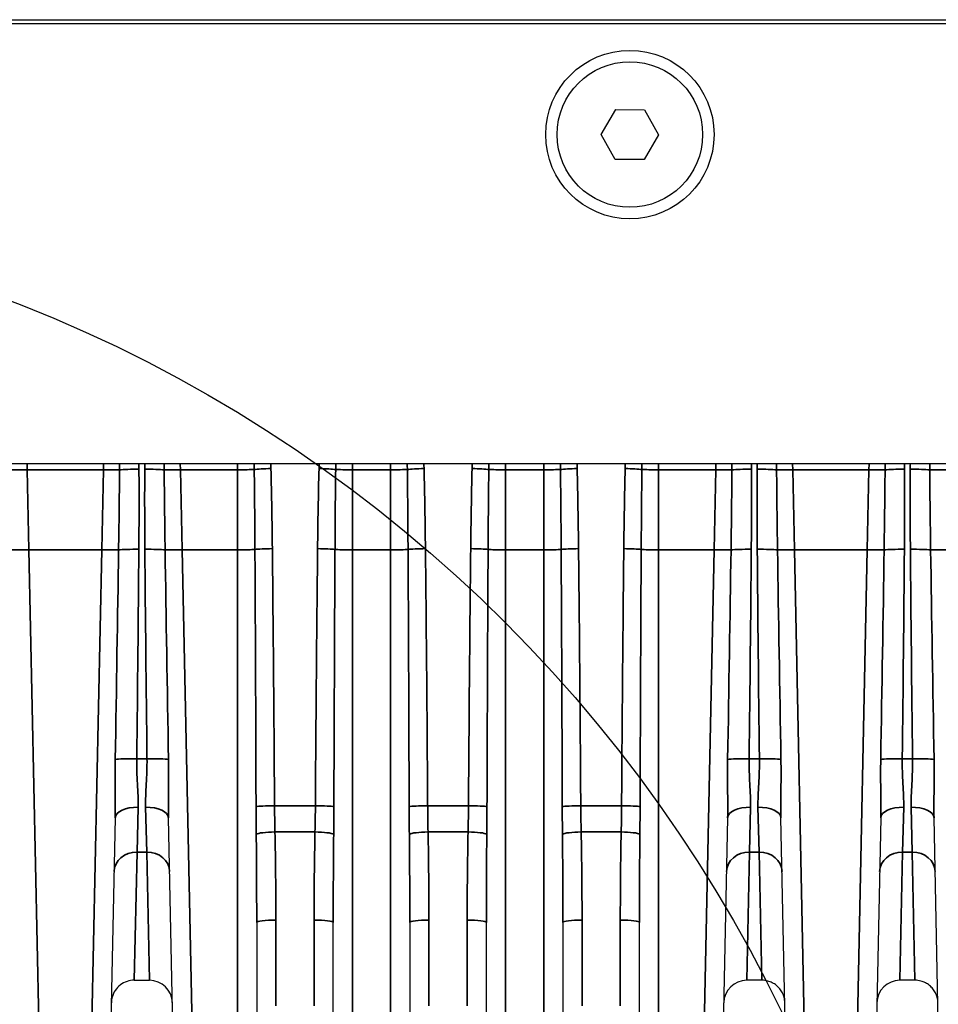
# Model space of a CAD drawing. Header units: millimetres. Extents: x 399 to 6233, y -1870 to 1602.
# Tile 289 of 656: x 3771 to 3795, y 568 to 594. Entities that reach past the tile are written whole.
import ezdxf

# ---------------------------------------------------------------- set-up
doc = ezdxf.new("R2010")
doc.units = ezdxf.units.MM
for name, color, linetype, lineweight in [('AM_8', 1, 'Continuous', 25), ('可見 (ISO)', 7, 'Continuous', 25), ('窄部可見 (ISO)', 7, 'Continuous', 35)]:
    doc.layers.add(name, color=color, linetype=linetype, lineweight=lineweight)
doc.layers.add('S40', color=7, linetype='Continuous')

# ---------------------------------------------------------------- blocks, each defined once
blk = doc.blocks.new('S40-正視-02')
at = {"layer": '可見 (ISO)'}
for p, q in [((-56.5, 3), (56.5, 3)), ((-54.75, 2.9), (54.75, 2.9)), ((28.249, 0.006), (28.63, 0.653)), ((28.63, 0.653), (29.381, 0.647)), ((29.381, 0.647), (29.751, -0.006)), ((28.619, -0.647), (28.249, 0.006)), ((29.751, -0.006), (29.37, -0.653)), ((29.37, -0.653), (28.619, -0.647)), ((52.25, -8.6), (-52.25, -8.6)), ((15.554, -17.846), (15.442, -23.163)), ((17.065, -23.525), (16.946, -17.846)), ((31.554, -17.846), (31.435, -23.525)), ((33.058, -23.163), (32.946, -17.846)), ((35.554, -17.846), (35.442, -23.163)), ((37.058, -23.163), (36.946, -17.846)), ((19.25, -20.578), (19.25, -23.514)), ((21.25, -23.514), (21.25, -20.578)), ((23.25, -20.578), (23.25, -23.514)), ((25.25, -23.514), (25.25, -20.578)), ((27.25, -20.578), (27.25, -23.514)), ((29.25, -23.514), (29.25, -20.578)), ((16.053, -22.087), (16.447, -22.087)), ((32.447, -22.087), (32.053, -22.087)), ((36.447, -22.087), (36.053, -22.087))]:
    blk.add_line(p, q, dxfattribs=at)
for radius in [2.2, 1.9]:
    blk.add_circle((29, 0), radius, dxfattribs=at)
for centre, start, end in [((16.447, -22.687), 1.2, 90), ((32.053, -22.687), 90, 178.8), ((36.053, -22.687), 90, 178.8)]:
    blk.add_arc(centre, 0.6, start, end, dxfattribs=at)
for points, knots in [([(16.053, -22.087), (15.988, -22.087), (15.923, -22.098), (15.8, -22.139), (15.741, -22.17), (15.637, -22.249), (15.591, -22.297), (15.519, -22.405), (15.491, -22.466), (15.467, -22.552), (15.462, -22.576), (15.455, -22.625), (15.453, -22.65), (15.453, -22.674)], [0, 0, 0, 0, 0.01938058, 0.01938058, 0.03888823, 0.03888823, 0.05839129, 0.05839129, 0.07789451, 0.07789451, 0.08520881, 0.08520881, 0.09263584, 0.09263584, 0.09263584, 0.09263584]), ([(33.047, -22.674), (33.047, -22.651), (33.045, -22.628), (33.039, -22.583), (33.034, -22.56), (33.018, -22.496), (33.003, -22.455), (32.964, -22.379), (32.941, -22.343), (32.888, -22.278), (32.859, -22.248), (32.794, -22.195), (32.758, -22.172), (32.684, -22.134), (32.644, -22.118), (32.553, -22.094), (32.5, -22.087), (32.447, -22.087)], [0, 0, 0, 0, 0.00692113, 0.00692113, 0.01375081, 0.01375081, 0.02679823, 0.02679823, 0.0393646, 0.0393646, 0.05193098, 0.05193098, 0.06449736, 0.06449736, 0.07706374, 0.07706374, 0.09281981, 0.09281981, 0.09281981, 0.09281981]), ([(37.047, -22.674), (37.047, -22.651), (37.045, -22.628), (37.039, -22.583), (37.034, -22.56), (37.018, -22.496), (37.003, -22.455), (36.964, -22.379), (36.941, -22.343), (36.888, -22.278), (36.859, -22.248), (36.794, -22.195), (36.758, -22.172), (36.684, -22.134), (36.644, -22.118), (36.553, -22.094), (36.5, -22.087), (36.447, -22.087)], [0, 0, 0, 0, 0.00692113, 0.00692113, 0.01375081, 0.01375081, 0.02679823, 0.02679823, 0.0393646, 0.0393646, 0.05193098, 0.05193098, 0.06449736, 0.06449736, 0.07706374, 0.07706374, 0.09281981, 0.09281981, 0.09281981, 0.09281981])]:
    blk.add_open_spline(points, degree=3, knots=knots, dxfattribs=at)
at = {"layer": '窄部可見 (ISO)'}
for p, q in [((13.252, -8.6), (13.256, -8.753)), ((15.244, -8.753), (15.248, -8.6)), ((17.252, -8.6), (17.256, -8.753)), ((18.75, -8.753), (18.75, -8.6)), ((21.75, -8.6), (21.75, -8.753)), ((22.75, -8.753), (22.75, -8.6)), ((25.75, -8.6), (25.75, -8.753)), ((26.75, -8.753), (26.75, -8.6)), ((29.75, -8.6), (29.75, -8.753)), ((31.244, -8.753), (31.248, -8.6)), ((33.252, -8.6), (33.256, -8.753)), ((35.244, -8.753), (35.248, -8.6)), ((13.256, -8.753), (15.244, -8.753)), ((13.299, -10.847), (13.256, -8.753)), ((15.244, -8.753), (15.201, -10.847)), ((17.256, -8.753), (18.75, -8.753)), ((17.299, -10.847), (17.256, -8.753)), ((18.75, -8.753), (18.75, -10.847)), ((21.75, -8.753), (22.75, -8.753)), ((21.75, -10.847), (21.75, -8.753)), ((22.75, -8.753), (22.75, -10.847)), ((25.75, -8.753), (26.75, -8.753)), ((25.75, -10.847), (25.75, -8.753)), ((26.75, -8.753), (26.75, -10.847)), ((29.75, -8.753), (31.244, -8.753)), ((29.75, -10.847), (29.75, -8.753)), ((31.244, -8.753), (31.201, -10.847)), ((33.256, -8.753), (35.244, -8.753)), ((33.299, -10.847), (33.256, -8.753)), ((35.244, -8.753), (35.201, -10.847)), ((15.201, -10.847), (13.299, -10.847)), ((13.299, -10.847), (13.557, -23.169)), ((14.943, -23.169), (15.201, -10.847)), ((18.75, -10.847), (17.299, -10.847)), ((17.299, -10.847), (17.565, -23.532)), ((18.75, -23.532), (18.75, -10.847)), ((22.75, -10.847), (21.75, -10.847)), ((21.75, -10.847), (21.75, -23.532)), ((22.75, -23.532), (22.75, -10.847)), ((26.75, -10.847), (25.75, -10.847)), ((25.75, -10.847), (25.75, -23.532)), ((26.75, -23.532), (26.75, -10.847)), ((31.201, -10.847), (29.75, -10.847)), ((29.75, -10.847), (29.75, -23.532)), ((30.935, -23.532), (31.201, -10.847)), ((35.201, -10.847), (33.299, -10.847)), ((33.299, -10.847), (33.557, -23.169)), ((34.943, -23.169), (35.201, -10.847)), ((16.116, -16.302), (16.384, -16.302)), ((32.116, -16.302), (32.384, -16.302)), ((36.116, -16.302), (36.384, -16.302)), ((16.124, -18.739), (16.154, -17.569)), ((16.346, -17.569), (16.376, -18.739)), ((19.717, -17.529), (20.783, -17.529)), ((23.717, -17.529), (24.783, -17.529)), ((27.717, -17.529), (28.783, -17.529)), ((32.124, -18.739), (32.154, -17.569)), ((32.346, -17.569), (32.376, -18.739)), ((36.124, -18.739), (36.154, -17.569)), ((36.346, -17.569), (36.376, -18.739)), ((20.773, -18.212), (19.727, -18.212)), ((24.773, -18.212), (23.727, -18.212)), ((28.773, -18.212), (27.727, -18.212)), ((16.124, -18.739), (16.053, -22.087)), ((16.376, -18.739), (16.124, -18.739)), ((16.376, -18.739), (16.447, -22.087)), ((32.053, -22.087), (32.124, -18.739)), ((32.376, -18.739), (32.124, -18.739)), ((32.447, -22.087), (32.376, -18.739)), ((36.053, -22.087), (36.124, -18.739)), ((36.376, -18.739), (36.124, -18.739)), ((36.447, -22.087), (36.376, -18.739)), ((19.75, -20.515), (19.75, -22.757)), ((20.75, -22.757), (20.75, -20.515)), ((23.75, -20.515), (23.75, -22.757)), ((24.75, -22.757), (24.75, -20.515)), ((27.75, -20.515), (27.75, -22.757)), ((28.75, -22.757), (28.75, -20.515))]:
    blk.add_line(p, q, dxfattribs=at)
for centre, major_axis, ratio, start_param, end_param in [((14.969, -21.875), (-0.514, -24.512), 0.020394, 2.13587, 2.143541), ((16.174, -8.774), (-0.6, -0.004), 0.058757, 4.711951, 5.718312), ((16.326, -8.774), (0.6, -0.004), 0.058757, 0.564874, 1.571234), ((17.531, -21.875), (0.514, -24.512), 0.020394, 4.139644, 4.147316), ((18.75, -19.644), (0, -22.283), 0.022439, 2.081653, 2.08935), ((19.622, -8.753), (0.5, 0.013), 0.05874, 1.569318, 2.629821), ((20.878, -8.753), (0.5, -0.013), 0.05874, 0.511771, 1.572274), ((22.75, -19.644), (0, -22.283), 0.022439, 2.081653, 2.08935), ((23.622, -8.753), (0.5, 0.013), 0.05874, 1.569318, 2.629821), ((24.878, -8.753), (0.5, -0.013), 0.05874, 0.511771, 1.572274), ((26.75, -19.644), (0, -22.283), 0.022439, 2.081653, 2.08935), ((27.622, -8.753), (0.5, 0.013), 0.05874, 1.569318, 2.629821), ((28.878, -8.753), (0.5, -0.013), 0.05874, 0.511771, 1.572274), ((30.969, -21.875), (-0.514, -24.512), 0.020394, 2.13587, 2.143541), ((32.174, -8.774), (-0.6, -0.004), 0.058757, 4.711951, 5.718312), ((32.326, -8.774), (-0.6, 0.004), 0.058757, 3.706466, 4.712827), ((33.531, -21.875), (0.514, -24.512), 0.020394, 4.139644, 4.147316), ((34.969, -21.875), (-0.514, -24.512), 0.020394, 2.13587, 2.143541), ((36.174, -8.774), (0.6, 0.004), 0.058757, 1.570359, 2.576719), ((36.326, -8.774), (0.6, -0.004), 0.058757, 0.564874, 1.571234), ((37.531, -21.875), (0.514, -24.512), 0.020394, 4.139644, 4.147316), ((13.256, -8.746), (0.5, 0.01), 0.013959, 3.705433, 4.712097), ((15.244, -8.746), (0.5, -0.01), 0.013959, 4.712681, 5.719345), ((17.256, -8.746), (0.5, 0.01), 0.013959, 3.705433, 4.712097), ((18.75, -8.746), (0.5, 0), 0.013962, 4.712389, 5.772329), ((21.75, -8.746), (0.5, 0), 0.013962, 3.652449, 4.712389), ((22.75, -8.746), (0.5, 0), 0.013962, 4.712389, 5.772329), ((25.75, -8.746), (0.5, 0), 0.013962, 3.652449, 4.712389), ((26.75, -8.746), (0.5, 0), 0.013962, 4.712389, 5.772329), ((29.75, -8.746), (0.5, 0), 0.013962, 3.652449, 4.712389), ((31.244, -8.746), (0.5, -0.01), 0.013959, 4.712681, 5.719345), ((33.256, -8.746), (0.5, 0.01), 0.013959, 3.705433, 4.712097), ((35.244, -8.746), (-0.5, 0.01), 0.013959, 1.571089, 2.577752), ((37.256, -8.746), (-0.5, -0.01), 0.013959, 0.563841, 1.570504), ((13.299, -10.829), (0.5, 0.01), 0.034892, 3.62965, 4.711658), ((15.201, -10.829), (0.5, -0.01), 0.034892, 4.71312, 5.795128), ((14.748, -32.457), (-0.964, -45.999), 0.010868, 1.929507, 2.060085), ((16.172, -10.867), (-0.6, 0.005), 0.058756, 4.712873, 5.794533), ((15.395, -23.669), (0.533, 32.384), 0.019013, 4.94222, 5.120295), ((16.328, -10.867), (0.6, 0.005), 0.058756, 0.488652, 1.570312), ((17.105, -23.669), (-0.533, 32.384), 0.019013, 1.16289, 1.340965), ((17.299, -10.829), (0.5, 0.01), 0.034892, 3.62965, 4.711658), ((17.752, -32.457), (0.964, -45.999), 0.010868, 4.2231, 4.353678), ((18.75, -10.829), (0.5, 0), 0.034899, 4.712389, 5.853077), ((19.659, -10.844), (0.5, 0.005), 0.058755, 1.570151, 2.710971), ((18.75, -28.272), (0, -41.815), 0.011957, 1.830009, 2.000904), ((19.198, -21.504), (-0.114, 29.46), 0.018289, 4.847654, 5.083646), ((21.302, -21.504), (0.114, 29.46), 0.018289, 1.199539, 1.435531), ((20.841, -10.844), (0.5, -0.005), 0.058755, 0.430622, 1.571441), ((21.75, -28.272), (0, -41.815), 0.011957, 4.282281, 4.453176), ((21.75, -10.829), (0.5, 0), 0.034899, 3.571701, 4.712389), ((22.75, -10.829), (0.5, 0), 0.034899, 4.712389, 5.853077), ((23.659, -10.844), (0.5, 0.005), 0.058755, 1.570151, 2.710971), ((22.75, -28.272), (0, -41.815), 0.011957, 1.830009, 2.000904), ((23.198, -21.504), (-0.114, 29.46), 0.018289, 4.847654, 5.083646), ((25.302, -21.504), (0.114, 29.46), 0.018289, 1.199539, 1.435531), ((24.841, -10.844), (0.5, -0.005), 0.058755, 0.430622, 1.571441), ((25.75, -28.272), (0, -41.815), 0.011957, 4.282281, 4.453176), ((25.75, -10.829), (0.5, 0), 0.034899, 3.571701, 4.712389), ((26.75, -10.829), (0.5, 0), 0.034899, 4.712389, 5.853077), ((27.659, -10.844), (0.5, 0.005), 0.058755, 1.570151, 2.710971), ((26.75, -28.272), (0, -41.815), 0.011957, 1.830009, 2.000904), ((27.198, -21.504), (-0.114, 29.46), 0.018289, 4.847654, 5.083646), ((29.302, -21.504), (0.114, 29.46), 0.018289, 1.199539, 1.435531), ((28.841, -10.844), (0.5, -0.005), 0.058755, 0.430622, 1.571441), ((29.75, -28.272), (0, -41.815), 0.011957, 4.282281, 4.453176), ((29.75, -10.829), (0.5, 0), 0.034899, 3.571701, 4.712389), ((31.201, -10.829), (0.5, -0.01), 0.034892, 4.71312, 5.795128), ((30.748, -32.457), (-0.964, -45.999), 0.010868, 1.929507, 2.060085), ((32.172, -10.867), (-0.6, 0.005), 0.058756, 4.712873, 5.794533), ((31.395, -23.669), (0.533, 32.384), 0.019013, 4.94222, 5.120295), ((32.328, -10.867), (-0.6, -0.005), 0.058756, 3.630245, 4.711905), ((33.105, -23.669), (-0.533, 32.384), 0.019013, 1.16289, 1.340965), ((33.299, -10.829), (0.5, 0.01), 0.034892, 3.62965, 4.711658), ((33.752, -32.457), (0.964, -45.999), 0.010868, 4.2231, 4.353678), ((35.201, -10.829), (-0.5, 0.01), 0.034892, 1.571527, 2.653535), ((34.748, -32.457), (-0.964, -45.999), 0.010868, 1.929507, 2.060085), ((36.172, -10.867), (0.6, -0.005), 0.058756, 1.57128, 2.65294), ((35.395, -23.669), (0.533, 32.384), 0.019013, 4.94222, 5.120295), ((36.328, -10.867), (0.6, 0.005), 0.058756, 0.488652, 1.570312), ((37.105, -23.669), (-0.533, 32.384), 0.019013, 1.16289, 1.340965), ((37.299, -10.829), (-0.5, -0.01), 0.034892, 0.488057, 1.570065), ((37.752, -32.457), (0.964, -45.999), 0.010868, 4.2231, 4.353678), ((16.116, -16.337), (-0.6, 0.007), 0.058754, 4.713094, 5.925287), ((16.384, -16.337), (0.6, 0.007), 0.058754, 0.357898, 1.570091), ((32.116, -16.337), (-0.6, 0.007), 0.058754, 4.713094, 5.925287), ((32.384, -16.337), (0.6, 0.007), 0.058754, 0.357898, 1.570091), ((36.116, -16.337), (-0.6, 0.007), 0.058754, 4.713094, 5.925287), ((36.384, -16.337), (0.6, 0.007), 0.058754, 0.357898, 1.570091), ((16.154, -17.858), (-0.6, 0.013), 0.481235, 4.722469, 6.283185), ((16.346, -17.858), (0.6, 0.013), 0.481235, 0, 1.560716), ((19.717, -17.558), (-0.5, -0.003), 0.058757, 4.712016, 6.023676), ((20.783, -17.558), (0.5, -0.003), 0.058757, 0.25951, 1.571169), ((23.717, -17.558), (-0.5, -0.003), 0.058757, 4.712016, 6.023676), ((24.783, -17.558), (0.5, -0.003), 0.058757, 0.25951, 1.571169), ((27.717, -17.558), (-0.5, -0.003), 0.058757, 4.712016, 6.023676), ((28.783, -17.558), (0.5, -0.003), 0.058757, 0.25951, 1.571169), ((32.154, -17.858), (-0.6, 0.013), 0.481235, 4.722469, 6.283185), ((32.346, -17.858), (0.6, 0.013), 0.481235, 0, 1.560716), ((36.154, -17.858), (-0.6, 0.013), 0.481235, 4.722469, 6.283185), ((36.346, -17.858), (0.6, 0.013), 0.481235, 0, 1.560716), ((19.727, -18.276), (-0.5, -0.01), 0.127044, 4.709792, 6.06543), ((19.245, -19.936), (-0.039, 7.61), 0.0662, 4.635999, 4.940611), ((21.255, -19.936), (0.039, 7.61), 0.0662, 1.342574, 1.647186), ((20.773, -18.276), (0.5, -0.01), 0.127044, 0.217755, 1.573394), ((23.727, -18.276), (-0.5, -0.01), 0.127044, 4.709792, 6.06543), ((23.245, -19.936), (-0.039, 7.61), 0.0662, 4.635999, 4.940611), ((25.255, -19.936), (0.039, 7.61), 0.0662, 1.342574, 1.647186), ((24.773, -18.276), (0.5, -0.01), 0.127044, 0.217755, 1.573394), ((27.727, -18.276), (-0.5, -0.01), 0.127044, 4.709792, 6.06543), ((27.245, -19.936), (-0.039, 7.61), 0.0662, 4.635999, 4.940611), ((29.255, -19.936), (0.039, 7.61), 0.0662, 1.342574, 1.647186), ((28.773, -18.276), (0.5, -0.01), 0.127044, 0.217755, 1.573394), ((18.75, -20.578), (0, -10.755), 0.04649, 1.570796, 1.786892), ((21.75, -20.578), (0, -10.755), 0.04649, 4.496293, 4.712389), ((22.75, -20.578), (0, -10.755), 0.04649, 1.570796, 1.786892), ((25.75, -20.578), (0, -10.755), 0.04649, 4.496293, 4.712389), ((26.75, -20.578), (0, -10.755), 0.04649, 1.570796, 1.786892), ((29.75, -20.578), (0, -10.755), 0.04649, 4.496293, 4.712389), ((16.124, -19.262), (-0.6, 0.013), 0.871195, 4.730636, 6.283185), ((16.376, -19.262), (0.6, 0.013), 0.871195, 0, 1.552549), ((32.124, -19.262), (-0.6, 0.013), 0.871195, 4.730636, 6.283185), ((32.376, -19.262), (0.6, 0.013), 0.871195, 0, 1.552549), ((36.124, -19.262), (-0.6, 0.013), 0.871195, 4.730636, 6.283185), ((36.376, -19.262), (0.6, 0.013), 0.871195, 0, 1.552549), ((19.75, -20.578), (-0.5, 0), 0.127071, 4.712389, 6.283185), ((20.75, -20.578), (0.5, 0), 0.127071, 0, 1.570796), ((23.75, -20.578), (-0.5, 0), 0.127071, 4.712389, 6.283185), ((24.75, -20.578), (0.5, 0), 0.127071, 0, 1.570796), ((27.75, -20.578), (-0.5, 0), 0.127071, 4.712389, 6.283185), ((28.75, -20.578), (0.5, 0), 0.127071, 0, 1.570796)]:
    blk.add_ellipse(centre, major_axis=major_axis, ratio=ratio, start_param=start_param, end_param=end_param, dxfattribs=at)
for points in [[(16.174, -8.738), (16.179, -9.436), (16.177, -10.134), (16.172, -10.832)], [(16.173, -8.6), (16.173, -8.646), (16.173, -8.692), (16.174, -8.738)], [(16.328, -10.832), (16.323, -10.134), (16.321, -9.436), (16.326, -8.738)], [(16.326, -8.738), (16.327, -8.692), (16.327, -8.646), (16.327, -8.6)], [(19.619, -8.6), (19.62, -8.641), (19.621, -8.682), (19.622, -8.723)], [(19.622, -8.723), (19.64, -9.42), (19.651, -10.117), (19.659, -10.814)], [(20.841, -10.814), (20.849, -10.117), (20.86, -9.42), (20.878, -8.723)], [(20.878, -8.723), (20.879, -8.682), (20.88, -8.641), (20.881, -8.6)], [(21.316, -8.6), (21.315, -8.65), (21.314, -8.699), (21.314, -8.749)], [(23.619, -8.6), (23.62, -8.641), (23.621, -8.682), (23.622, -8.723)], [(23.622, -8.723), (23.64, -9.42), (23.651, -10.117), (23.659, -10.814)], [(24.841, -10.814), (24.849, -10.117), (24.86, -9.42), (24.878, -8.723)], [(24.878, -8.723), (24.879, -8.682), (24.88, -8.641), (24.881, -8.6)], [(25.316, -8.6), (25.315, -8.65), (25.314, -8.699), (25.314, -8.749)], [(27.619, -8.6), (27.62, -8.641), (27.621, -8.682), (27.622, -8.723)], [(27.622, -8.723), (27.64, -9.42), (27.651, -10.117), (27.659, -10.814)], [(28.841, -10.814), (28.849, -10.117), (28.86, -9.42), (28.878, -8.723)], [(28.878, -8.723), (28.879, -8.682), (28.88, -8.641), (28.881, -8.6)], [(29.316, -8.6), (29.315, -8.65), (29.314, -8.699), (29.314, -8.749)], [(32.174, -8.738), (32.179, -9.436), (32.177, -10.134), (32.172, -10.832)], [(32.173, -8.6), (32.173, -8.646), (32.173, -8.692), (32.174, -8.738)], [(32.328, -10.832), (32.323, -10.134), (32.321, -9.436), (32.326, -8.738)], [(32.326, -8.738), (32.327, -8.692), (32.327, -8.646), (32.327, -8.6)], [(36.174, -8.738), (36.179, -9.436), (36.177, -10.134), (36.172, -10.832)], [(36.173, -8.6), (36.173, -8.646), (36.173, -8.692), (36.174, -8.738)], [(36.328, -10.832), (36.323, -10.134), (36.321, -9.436), (36.326, -8.738)], [(36.326, -8.738), (36.327, -8.692), (36.327, -8.646), (36.327, -8.6)]]:
    blk.add_open_spline(points, degree=3, dxfattribs=at)
for points, knots in [([(15.642, -10.847), (15.647, -10.514), (15.652, -10.181), (15.656, -9.848), (15.66, -9.485), (15.664, -9.122), (15.667, -8.758)], [0, 0, 0, 0, 0.001000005, 0.001000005, 0.001000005, 0.002089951, 0.002089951, 0.002089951, 0.002089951]), ([(16.833, -8.758), (16.836, -9.092), (16.839, -9.425), (16.843, -9.758), (16.847, -10.121), (16.852, -10.484), (16.858, -10.847)], [0, 0, 0, 0, 0.001000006, 0.001000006, 0.001000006, 0.00208995, 0.00208995, 0.00208995, 0.00208995]), ([(19.204, -10.836), (19.203, -10.503), (19.2, -10.17), (19.198, -9.837), (19.194, -9.475), (19.191, -9.112), (19.186, -8.749)], [0, 0, 0, 0, 0.001000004, 0.001000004, 0.001000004, 0.00208903, 0.00208903, 0.00208903, 0.00208903]), ([(21.314, -8.749), (21.31, -9.082), (21.306, -9.415), (21.303, -9.748), (21.3, -10.111), (21.298, -10.474), (21.296, -10.836)], [0, 0, 0, 0, 0.001000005, 0.001000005, 0.001000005, 0.002089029, 0.002089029, 0.002089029, 0.002089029]), ([(23.204, -10.836), (23.203, -10.503), (23.2, -10.17), (23.198, -9.837), (23.194, -9.475), (23.191, -9.112), (23.186, -8.749)], [0, 0, 0, 0, 0.001000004, 0.001000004, 0.001000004, 0.00208903, 0.00208903, 0.00208903, 0.00208903]), ([(25.314, -8.749), (25.31, -9.082), (25.306, -9.415), (25.303, -9.748), (25.3, -10.111), (25.298, -10.474), (25.296, -10.836)], [0, 0, 0, 0, 0.001000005, 0.001000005, 0.001000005, 0.002089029, 0.002089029, 0.002089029, 0.002089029]), ([(27.204, -10.836), (27.203, -10.503), (27.2, -10.17), (27.198, -9.837), (27.194, -9.475), (27.191, -9.112), (27.186, -8.749)], [0, 0, 0, 0, 0.001000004, 0.001000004, 0.001000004, 0.00208903, 0.00208903, 0.00208903, 0.00208903]), ([(29.314, -8.749), (29.31, -9.082), (29.306, -9.415), (29.303, -9.748), (29.3, -10.111), (29.298, -10.474), (29.296, -10.836)], [0, 0, 0, 0, 0.001000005, 0.001000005, 0.001000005, 0.002089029, 0.002089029, 0.002089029, 0.002089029]), ([(31.642, -10.847), (31.647, -10.514), (31.652, -10.181), (31.656, -9.848), (31.66, -9.485), (31.664, -9.122), (31.667, -8.758)], [0, 0, 0, 0, 0.001000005, 0.001000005, 0.001000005, 0.002089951, 0.002089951, 0.002089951, 0.002089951]), ([(32.833, -8.758), (32.836, -9.092), (32.839, -9.425), (32.843, -9.758), (32.847, -10.121), (32.852, -10.484), (32.858, -10.847)], [0, 0, 0, 0, 0.001000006, 0.001000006, 0.001000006, 0.00208995, 0.00208995, 0.00208995, 0.00208995]), ([(35.642, -10.847), (35.647, -10.514), (35.652, -10.181), (35.656, -9.848), (35.66, -9.485), (35.664, -9.122), (35.667, -8.758)], [0, 0, 0, 0, 0.001000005, 0.001000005, 0.001000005, 0.002089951, 0.002089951, 0.002089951, 0.002089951]), ([(36.833, -8.758), (36.836, -9.092), (36.839, -9.425), (36.843, -9.758), (36.847, -10.121), (36.852, -10.484), (36.858, -10.847)], [0, 0, 0, 0, 0.001000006, 0.001000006, 0.001000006, 0.00208995, 0.00208995, 0.00208995, 0.00208995]), ([(15.554, -17.846), (15.559, -17.601), (15.555, -17.352), (15.553, -17.102), (15.553, -17.097), (15.553, -17.092), (15.553, -17.087), (15.551, -16.832), (15.55, -16.576), (15.554, -16.318)], [0, 0, 0, 0, 0.000759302, 0.000759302, 0.000759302, 0.000774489, 0.000774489, 0.000774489, 0.001548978, 0.001548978, 0.001548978, 0.001548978]), ([(16.116, -16.302), (16.113, -16.525), (16.122, -16.742), (16.145, -17.166), (16.159, -17.374), (16.154, -17.569)], [0, 0, 0, 0, 0.000661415, 0.000661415, 0.001322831, 0.001322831, 0.001322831, 0.001322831]), ([(16.346, -17.569), (16.341, -17.373), (16.355, -17.17), (16.378, -16.746), (16.387, -16.524), (16.384, -16.302)], [0, 0, 0, 0, 0.000661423, 0.000661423, 0.001322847, 0.001322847, 0.001322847, 0.001322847]), ([(16.946, -16.318), (16.95, -16.576), (16.949, -16.833), (16.947, -17.088), (16.947, -17.094), (16.947, -17.101), (16.947, -17.107), (16.945, -17.355), (16.941, -17.602), (16.946, -17.846)], [0, 0, 0, 0, 0.000774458, 0.000774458, 0.000774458, 0.000793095, 0.000793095, 0.000793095, 0.001548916, 0.001548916, 0.001548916, 0.001548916]), ([(31.554, -17.846), (31.559, -17.601), (31.555, -17.352), (31.553, -17.102), (31.553, -17.097), (31.553, -17.092), (31.553, -17.087), (31.551, -16.832), (31.55, -16.576), (31.554, -16.318)], [0, 0, 0, 0, 0.000759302, 0.000759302, 0.000759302, 0.000774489, 0.000774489, 0.000774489, 0.001548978, 0.001548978, 0.001548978, 0.001548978]), ([(32.116, -16.302), (32.113, -16.525), (32.122, -16.742), (32.145, -17.166), (32.159, -17.374), (32.154, -17.569)], [0, 0, 0, 0, 0.000661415, 0.000661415, 0.001322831, 0.001322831, 0.001322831, 0.001322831]), ([(32.346, -17.569), (32.341, -17.373), (32.355, -17.17), (32.378, -16.746), (32.387, -16.524), (32.384, -16.302)], [0, 0, 0, 0, 0.000661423, 0.000661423, 0.001322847, 0.001322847, 0.001322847, 0.001322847]), ([(32.946, -16.318), (32.95, -16.576), (32.949, -16.833), (32.947, -17.088), (32.947, -17.094), (32.947, -17.101), (32.947, -17.107), (32.945, -17.355), (32.941, -17.602), (32.946, -17.846)], [0, 0, 0, 0, 0.000774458, 0.000774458, 0.000774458, 0.000793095, 0.000793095, 0.000793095, 0.001548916, 0.001548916, 0.001548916, 0.001548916]), ([(35.554, -17.846), (35.559, -17.601), (35.555, -17.352), (35.553, -17.102), (35.553, -17.097), (35.553, -17.092), (35.553, -17.087), (35.551, -16.832), (35.55, -16.576), (35.554, -16.318)], [0, 0, 0, 0, 0.000759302, 0.000759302, 0.000759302, 0.000774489, 0.000774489, 0.000774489, 0.001548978, 0.001548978, 0.001548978, 0.001548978]), ([(36.116, -16.302), (36.113, -16.525), (36.122, -16.742), (36.145, -17.166), (36.159, -17.374), (36.154, -17.569)], [0, 0, 0, 0, 0.000661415, 0.000661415, 0.001322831, 0.001322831, 0.001322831, 0.001322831]), ([(36.346, -17.569), (36.341, -17.373), (36.355, -17.17), (36.378, -16.746), (36.387, -16.524), (36.384, -16.302)], [0, 0, 0, 0, 0.000661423, 0.000661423, 0.001322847, 0.001322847, 0.001322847, 0.001322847]), ([(36.946, -16.318), (36.95, -16.576), (36.949, -16.833), (36.947, -17.088), (36.947, -17.094), (36.947, -17.101), (36.947, -17.107), (36.945, -17.355), (36.941, -17.602), (36.946, -17.846)], [0, 0, 0, 0, 0.000774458, 0.000774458, 0.000774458, 0.000793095, 0.000793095, 0.000793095, 0.001548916, 0.001548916, 0.001548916, 0.001548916]), ([(19.238, -18.272), (19.237, -18.145), (19.236, -18.017), (19.235, -17.89), (19.234, -17.778), (19.234, -17.666), (19.233, -17.554)], [0, 0, 0, 0, 0.0003830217, 0.0003830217, 0.0003830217, 0.0007195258, 0.0007195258, 0.0007195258, 0.0007195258]), ([(19.717, -17.529), (19.717, -17.636), (19.718, -17.742), (19.72, -17.849), (19.722, -17.97), (19.724, -18.091), (19.727, -18.212)], [0, 0, 0, 0, 0.0003206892, 0.0003206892, 0.0003206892, 0.0006862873, 0.0006862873, 0.0006862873, 0.0006862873]), ([(20.773, -18.212), (20.776, -18.091), (20.778, -17.97), (20.78, -17.849), (20.782, -17.742), (20.783, -17.636), (20.783, -17.529)], [0, 0, 0, 0, 0.0003655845, 0.0003655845, 0.0003655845, 0.0006862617, 0.0006862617, 0.0006862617, 0.0006862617]), ([(21.267, -17.554), (21.266, -17.666), (21.266, -17.778), (21.265, -17.89), (21.264, -18.017), (21.263, -18.145), (21.262, -18.272)], [0, 0, 0, 0, 0.0003365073, 0.0003365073, 0.0003365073, 0.0007195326, 0.0007195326, 0.0007195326, 0.0007195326]), ([(23.238, -18.272), (23.237, -18.145), (23.236, -18.017), (23.235, -17.89), (23.234, -17.778), (23.234, -17.666), (23.233, -17.554)], [0, 0, 0, 0, 0.0003830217, 0.0003830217, 0.0003830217, 0.0007195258, 0.0007195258, 0.0007195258, 0.0007195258]), ([(23.717, -17.529), (23.717, -17.636), (23.718, -17.742), (23.72, -17.849), (23.722, -17.97), (23.724, -18.091), (23.727, -18.212)], [0, 0, 0, 0, 0.0003206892, 0.0003206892, 0.0003206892, 0.0006862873, 0.0006862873, 0.0006862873, 0.0006862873]), ([(24.773, -18.212), (24.776, -18.091), (24.778, -17.97), (24.78, -17.849), (24.782, -17.742), (24.783, -17.636), (24.783, -17.529)], [0, 0, 0, 0, 0.0003655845, 0.0003655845, 0.0003655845, 0.0006862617, 0.0006862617, 0.0006862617, 0.0006862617]), ([(25.267, -17.554), (25.266, -17.666), (25.266, -17.778), (25.265, -17.89), (25.264, -18.017), (25.263, -18.145), (25.262, -18.272)], [0, 0, 0, 0, 0.0003365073, 0.0003365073, 0.0003365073, 0.0007195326, 0.0007195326, 0.0007195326, 0.0007195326]), ([(27.238, -18.272), (27.237, -18.145), (27.236, -18.017), (27.235, -17.89), (27.234, -17.778), (27.234, -17.666), (27.233, -17.554)], [0, 0, 0, 0, 0.0003830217, 0.0003830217, 0.0003830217, 0.0007195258, 0.0007195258, 0.0007195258, 0.0007195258]), ([(27.717, -17.529), (27.717, -17.636), (27.718, -17.742), (27.72, -17.849), (27.722, -17.97), (27.724, -18.091), (27.727, -18.212)], [0, 0, 0, 0, 0.0003206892, 0.0003206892, 0.0003206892, 0.0006862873, 0.0006862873, 0.0006862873, 0.0006862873]), ([(28.773, -18.212), (28.776, -18.091), (28.778, -17.97), (28.78, -17.849), (28.782, -17.742), (28.783, -17.636), (28.783, -17.529)], [0, 0, 0, 0, 0.0003655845, 0.0003655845, 0.0003655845, 0.0006862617, 0.0006862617, 0.0006862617, 0.0006862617]), ([(29.267, -17.554), (29.266, -17.666), (29.266, -17.778), (29.265, -17.89), (29.264, -18.017), (29.263, -18.145), (29.262, -18.272)], [0, 0, 0, 0, 0.0003365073, 0.0003365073, 0.0003365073, 0.0007195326, 0.0007195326, 0.0007195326, 0.0007195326])]:
    blk.add_open_spline(points, degree=3, knots=knots, dxfattribs=at)

msp = doc.modelspace()

# ---------------------------------------------------------------- linework, layer by layer
at = {"layer": 'AM_8'}
msp.add_circle((3757.318, 552.128), 37.122, dxfattribs=at)

# ---------------------------------------------------------------- block references
at = {"layer": 'S40'}
msp.add_blockref('S40-正視-02', (3757.818, 591.128), dxfattribs=at)

doc.saveas('drawing.dxf')
